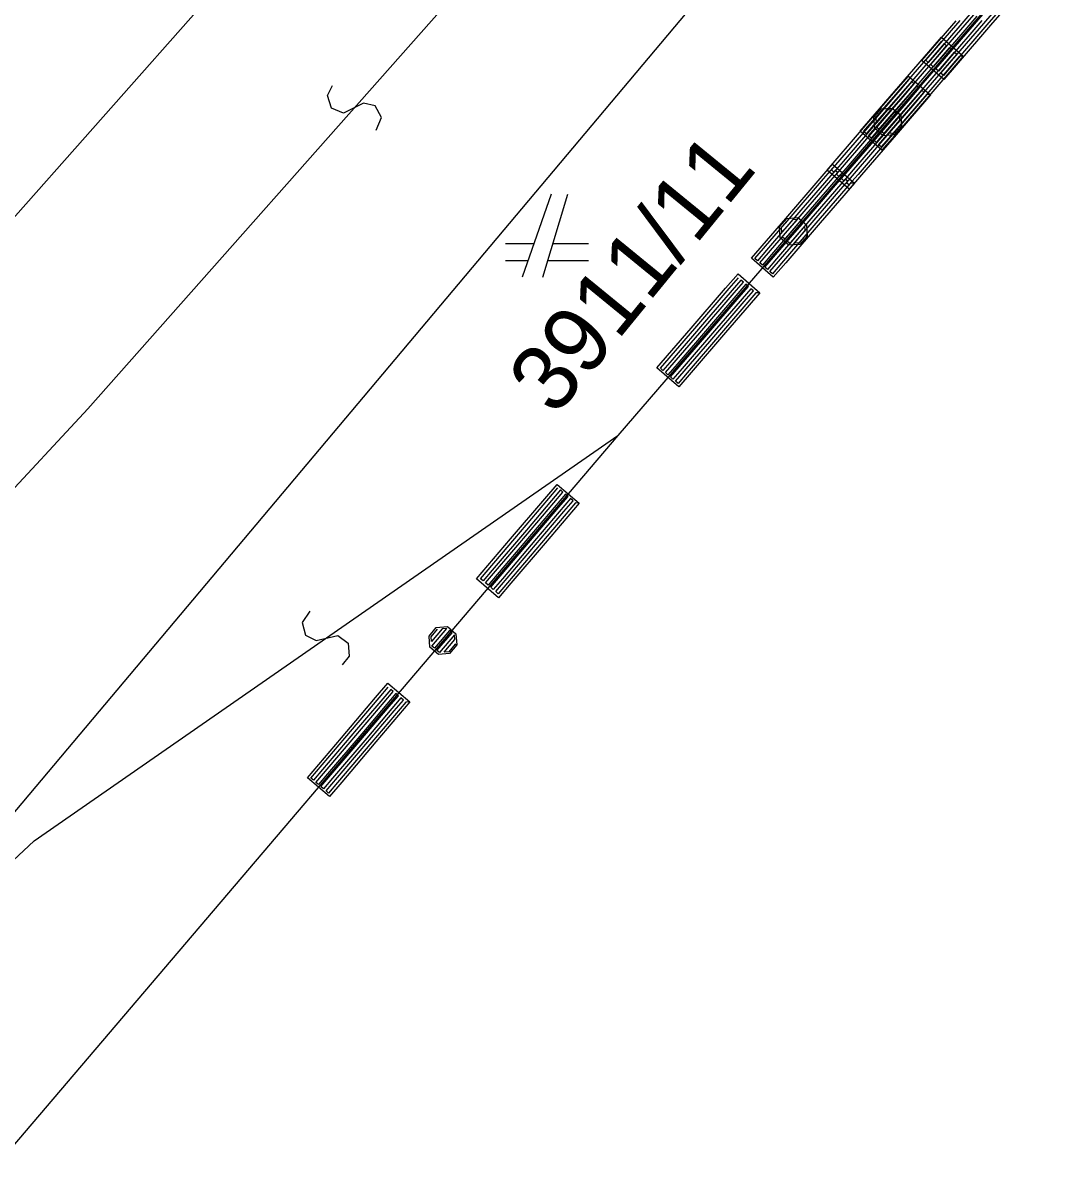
# Model space of a CAD drawing. Extents: x -266179 to -264727, y -1243225 to -1241702.
# Drawn here: x -264900.08 to -264874.95, y -1242602.96 to -1242575.05 of the extents above; entities that cross this region are included whole.
import ezdxf

# ---------------------------------------------------------------- set-up
doc = ezdxf.new("R2010")
doc.units = 0
for name, color, linetype in [('Vrstva 1', 7, 'Continuous'), ('Vrstva 19', 7, 'Continuous'), ('Vrstva 2', 7, 'Continuous'), ('Vrstva 21', 7, 'Continuous')]:
    doc.layers.add(name, color=color, linetype=linetype)

msp = doc.modelspace()

# ---------------------------------------------------------------- linework, layer by layer
at = {"layer": 'Vrstva 1'}
for p, q in [((-264946.23, -1242631.57), (-264886.04, -1242563.65)), ((-264874.95, -1242572.51), (-264885.72, -1242585)), ((-264904.75, -1242599.4), (-264882.99, -1242573.53)), ((-264887.33, -1242579.18), (-264888.03, -1242581.18)), ((-264887.53, -1242581.18), (-264886.93, -1242579.18)), ((-264887.75, -1242580.38), (-264888.43, -1242580.38)), ((-264886.43, -1242580.38), (-264887.29, -1242580.38)), ((-264888.43, -1242580.78), (-264887.89, -1242580.78)), ((-264887.41, -1242580.78), (-264886.43, -1242580.78)), ((-264885.72, -1242585), (-264932.84, -1242640.32))]:
    msp.add_line(p, q, dxfattribs=at)
at = {"layer": 'Vrstva 19'}
for p, q in [((-264874.95, -1242572.51), (-264885.72, -1242585)), ((-264885.72, -1242585), (-264932.84, -1242640.32))]:
    msp.add_line(p, q, dxfattribs=at)
for points in [[(-264875.894, -1242574.139), (-264876.723, -1242575.101), (-264877.552, -1242576.063), (-264877.852, -1242576.411), (-264878.383, -1242575.954), (-264877.553, -1242574.992)], [(-264877.051, -1242574.884), (-264877.88, -1242575.846), (-264878.102, -1242576.104), (-264878.163, -1242576.051), (-264877.333, -1242575.089), (-264876.504, -1242574.128)], [(-264876.93, -1242574.989), (-264877.759, -1242575.951), (-264877.981, -1242576.208), (-264878.041, -1242576.156), (-264877.212, -1242575.194), (-264876.383, -1242574.232)], [(-264875.979, -1242574.131), (-264876.809, -1242575.093), (-264877.638, -1242576.055), (-264877.86, -1242576.313), (-264877.92, -1242576.26), (-264877.091, -1242575.298), (-264876.262, -1242574.336)], [(-264877.172, -1242574.78), (-264878.001, -1242575.742), (-264878.223, -1242575.999), (-264878.284, -1242575.947), (-264877.455, -1242574.985)], [(-264877.379, -1242575.851), (-264878.21, -1242576.812), (-264879.041, -1242577.772), (-264879.342, -1242578.12), (-264879.872, -1242577.662), (-264879.041, -1242576.701), (-264878.209, -1242575.741), (-264877.908, -1242575.393), (-264877.379, -1242575.851), (-264877.478, -1242575.858), (-264878.309, -1242576.819), (-264879.14, -1242577.779), (-264879.362, -1242578.036), (-264879.423, -1242577.984), (-264878.592, -1242577.023), (-264877.761, -1242576.063), (-264877.538, -1242575.806), (-264877.599, -1242575.754), (-264878.43, -1242576.714), (-264879.261, -1242577.674), (-264879.483, -1242577.931), (-264879.544, -1242577.879), (-264878.713, -1242576.919), (-264877.882, -1242575.958), (-264877.659, -1242575.701), (-264877.72, -1242575.649), (-264878.551, -1242576.609), (-264879.382, -1242577.57), (-264879.604, -1242577.827), (-264879.665, -1242577.774), (-264878.834, -1242576.814), (-264878.003, -1242575.854), (-264877.78, -1242575.597), (-264877.841, -1242575.544), (-264878.672, -1242576.505), (-264879.503, -1242577.465), (-264879.725, -1242577.722), (-264879.786, -1242577.67), (-264878.955, -1242576.709), (-264878.124, -1242575.749), (-264877.901, -1242575.492)], [(-264878.174, -1242576.784), (-264879.003, -1242577.746), (-264879.833, -1242578.708), (-264880.133, -1242579.056), (-264880.663, -1242578.599), (-264879.834, -1242577.637), (-264879.005, -1242576.675), (-264878.704, -1242576.327), (-264878.174, -1242576.784), (-264878.26, -1242576.776), (-264879.089, -1242577.738), (-264879.918, -1242578.7), (-264880.14, -1242578.957), (-264880.201, -1242578.905), (-264879.372, -1242577.943), (-264878.542, -1242576.981), (-264878.32, -1242576.724), (-264878.381, -1242576.671), (-264879.21, -1242577.633), (-264880.039, -1242578.595), (-264880.261, -1242578.853), (-264880.322, -1242578.801), (-264879.493, -1242577.839), (-264878.664, -1242576.877), (-264878.442, -1242576.619), (-264878.502, -1242576.567), (-264879.331, -1242577.529), (-264880.161, -1242578.491), (-264880.383, -1242578.748), (-264880.443, -1242578.696), (-264879.614, -1242577.734), (-264878.785, -1242576.772), (-264878.563, -1242576.515), (-264878.623, -1242576.462), (-264879.453, -1242577.424), (-264880.282, -1242578.386), (-264880.504, -1242578.644), (-264880.564, -1242578.592), (-264879.735, -1242577.63), (-264878.906, -1242576.668), (-264878.684, -1242576.41)], [(-264878.867, -1242577.543), (-264879.044, -1242577.748), (-264879.312, -1242577.767), (-264879.516, -1242577.591), (-264879.536, -1242577.323), (-264879.36, -1242577.119), (-264879.092, -1242577.099), (-264878.887, -1242577.275), (-264878.867, -1242577.543), (-264878.904, -1242577.525), (-264879.061, -1242577.706), (-264879.174, -1242577.715), (-264878.913, -1242577.412), (-264878.921, -1242577.299), (-264879.287, -1242577.723), (-264879.347, -1242577.671), (-264878.982, -1242577.247), (-264879.042, -1242577.194), (-264879.408, -1242577.619), (-264879.468, -1242577.566), (-264879.103, -1242577.142), (-264879.216, -1242577.151), (-264879.477, -1242577.454), (-264879.485, -1242577.341), (-264879.328, -1242577.159)], [(-264880.007, -1242578.911), (-264880.836, -1242579.873), (-264881.665, -1242580.835), (-264881.966, -1242581.183), (-264882.496, -1242580.726), (-264881.667, -1242579.764), (-264880.837, -1242578.802), (-264880.537, -1242578.454), (-264880.007, -1242578.911), (-264880.106, -1242578.918), (-264880.935, -1242579.88), (-264881.764, -1242580.842), (-264881.986, -1242581.1), (-264882.047, -1242581.048), (-264881.217, -1242580.086), (-264880.388, -1242579.124), (-264880.166, -1242578.866), (-264880.227, -1242578.814), (-264881.056, -1242579.776), (-264881.885, -1242580.738), (-264882.107, -1242580.995), (-264882.168, -1242580.943), (-264881.339, -1242579.981), (-264880.509, -1242579.019), (-264880.287, -1242578.762), (-264880.348, -1242578.709), (-264881.177, -1242579.671), (-264882.006, -1242580.633), (-264882.228, -1242580.891), (-264882.289, -1242580.839), (-264881.46, -1242579.877), (-264880.631, -1242578.915), (-264880.409, -1242578.657), (-264880.469, -1242578.605), (-264881.298, -1242579.567), (-264882.128, -1242580.529), (-264882.35, -1242580.786), (-264882.41, -1242580.734), (-264881.581, -1242579.772), (-264880.752, -1242578.81), (-264880.53, -1242578.553)], [(-264881.148, -1242580.188), (-264881.324, -1242580.392), (-264881.592, -1242580.412), (-264881.797, -1242580.236), (-264881.817, -1242579.968), (-264881.64, -1242579.763), (-264881.372, -1242579.744), (-264881.168, -1242579.92), (-264881.148, -1242580.188), (-264881.185, -1242580.169), (-264881.342, -1242580.351), (-264881.454, -1242580.359), (-264881.193, -1242580.056), (-264881.202, -1242579.944), (-264881.567, -1242580.368), (-264881.628, -1242580.316), (-264881.262, -1242579.891), (-264881.323, -1242579.839), (-264881.688, -1242580.263), (-264881.749, -1242580.211), (-264881.383, -1242579.787), (-264881.496, -1242579.795), (-264881.757, -1242580.098), (-264881.766, -1242579.985), (-264881.609, -1242579.804)], [(-264882.287, -1242581.556), (-264883.117, -1242582.518), (-264883.946, -1242583.48), (-264884.246, -1242583.828), (-264884.776, -1242583.371), (-264883.947, -1242582.409), (-264883.118, -1242581.447), (-264882.818, -1242581.099), (-264882.287, -1242581.556), (-264882.386, -1242581.563), (-264883.215, -1242582.525), (-264884.044, -1242583.487), (-264884.266, -1242583.744), (-264884.327, -1242583.692), (-264883.498, -1242582.73), (-264882.669, -1242581.768), (-264882.447, -1242581.511), (-264882.507, -1242581.459), (-264883.337, -1242582.421), (-264884.166, -1242583.382), (-264884.388, -1242583.64), (-264884.448, -1242583.588), (-264883.619, -1242582.626), (-264882.79, -1242581.664), (-264882.568, -1242581.406), (-264882.629, -1242581.354), (-264883.458, -1242582.316), (-264884.287, -1242583.278), (-264884.509, -1242583.536), (-264884.569, -1242583.483), (-264883.74, -1242582.521), (-264882.911, -1242581.559), (-264882.689, -1242581.302), (-264882.75, -1242581.25), (-264883.579, -1242582.212), (-264884.408, -1242583.174), (-264884.63, -1242583.431), (-264884.691, -1242583.379), (-264883.861, -1242582.417), (-264883.032, -1242581.455), (-264882.81, -1242581.197)], [(-264886.654, -1242586.635), (-264887.477, -1242587.602), (-264888.3, -1242588.569), (-264888.599, -1242588.919), (-264889.132, -1242588.465), (-264888.308, -1242587.498), (-264887.485, -1242586.531), (-264887.187, -1242586.181), (-264886.654, -1242586.635), (-264886.739, -1242586.628), (-264887.563, -1242587.594), (-264888.386, -1242588.561), (-264888.606, -1242588.82), (-264888.667, -1242588.768), (-264887.844, -1242587.801), (-264887.021, -1242586.835), (-264886.8, -1242586.576), (-264886.861, -1242586.524), (-264887.684, -1242587.491), (-264888.508, -1242588.458), (-264888.728, -1242588.717), (-264888.789, -1242588.665), (-264887.966, -1242587.698), (-264887.142, -1242586.731), (-264886.922, -1242586.472), (-264886.983, -1242586.42), (-264887.806, -1242587.387), (-264888.63, -1242588.354), (-264888.85, -1242588.613), (-264888.911, -1242588.561), (-264888.088, -1242587.594), (-264887.264, -1242586.627), (-264887.044, -1242586.368), (-264887.105, -1242586.316), (-264887.928, -1242587.283), (-264888.752, -1242588.25), (-264888.972, -1242588.509), (-264889.033, -1242588.457), (-264888.209, -1242587.49), (-264887.386, -1242586.523), (-264887.166, -1242586.264)], [(-264889.607, -1242590.057), (-264889.782, -1242590.262), (-264890.05, -1242590.284), (-264890.255, -1242590.109), (-264890.277, -1242589.841), (-264890.102, -1242589.635), (-264889.834, -1242589.614), (-264889.628, -1242589.789), (-264889.607, -1242590.057), (-264889.644, -1242590.038), (-264889.799, -1242590.221), (-264889.912, -1242590.23), (-264889.653, -1242589.926), (-264889.662, -1242589.813), (-264890.025, -1242590.239), (-264890.086, -1242590.187), (-264889.723, -1242589.761), (-264889.784, -1242589.709), (-264890.147, -1242590.136), (-264890.208, -1242590.084), (-264889.845, -1242589.657), (-264889.957, -1242589.666), (-264890.217, -1242589.971), (-264890.226, -1242589.858), (-264890.07, -1242589.675)], [(-264890.738, -1242591.431), (-264891.561, -1242592.398), (-264892.385, -1242593.365), (-264892.683, -1242593.716), (-264893.216, -1242593.262), (-264892.393, -1242592.295), (-264891.569, -1242591.328), (-264891.271, -1242590.978), (-264890.738, -1242591.431), (-264890.837, -1242591.439), (-264891.66, -1242592.406), (-264892.484, -1242593.373), (-264892.704, -1242593.632), (-264892.765, -1242593.58), (-264891.941, -1242592.613), (-264891.118, -1242591.646), (-264890.898, -1242591.387), (-264890.959, -1242591.336), (-264891.782, -1242592.303), (-264892.605, -1242593.269), (-264892.826, -1242593.528), (-264892.887, -1242593.476), (-264892.063, -1242592.51), (-264891.24, -1242591.543), (-264891.019, -1242591.284), (-264891.08, -1242591.232), (-264891.904, -1242592.199), (-264892.727, -1242593.166), (-264892.948, -1242593.425), (-264893.008, -1242593.373), (-264892.185, -1242592.406), (-264891.362, -1242591.439), (-264891.141, -1242591.18), (-264891.202, -1242591.128), (-264892.026, -1242592.095), (-264892.849, -1242593.062), (-264893.069, -1242593.321), (-264893.13, -1242593.269), (-264892.307, -1242592.302), (-264891.484, -1242591.335), (-264891.263, -1242591.076)]]:
    msp.add_lwpolyline(points, dxfattribs=at)
at = {"layer": 'Vrstva 2'}
for p, q in [((-264885.64, -1242569.83), (-264898.52, -1242584.36)), ((-264898.52, -1242584.36), (-264912.25, -1242599.12)), ((-264899.81, -1242594.78), (-264885.72, -1242585)), ((-264904.75, -1242599.4), (-264899.81, -1242594.78))]:
    msp.add_line(p, q, dxfattribs=at)
for points in [[(-264891.552, -1242577.63), (-264891.429, -1242577.325), (-264891.58, -1242577.044), (-264891.86, -1242576.983), (-264892.341, -1242577.224), (-264892.632, -1242577.1), (-264892.728, -1242576.801), (-264892.608, -1242576.56)], [(-264893.152, -1242589.245), (-264893.344, -1242589.513), (-264893.263, -1242589.822), (-264893.005, -1242589.947), (-264892.48, -1242589.826), (-264892.227, -1242590.016), (-264892.205, -1242590.329), (-264892.378, -1242590.535)]]:
    msp.add_lwpolyline(points, dxfattribs=at)
at = {"layer": 'Vrstva 21'}
for p, q in [((-264874.95, -1242572.51), (-264885.72, -1242585)), ((-264885.72, -1242585), (-264932.84, -1242640.32))]:
    msp.add_line(p, q, dxfattribs=at)

# ---------------------------------------------------------------- texts
at = {"layer": 'Vrstva 1'}
msp.add_text('3911/11', height=1.6, rotation=50.7641, dxfattribs=at).set_placement((-264887.23, -1242584.569))

doc.saveas('drawing.dxf')
